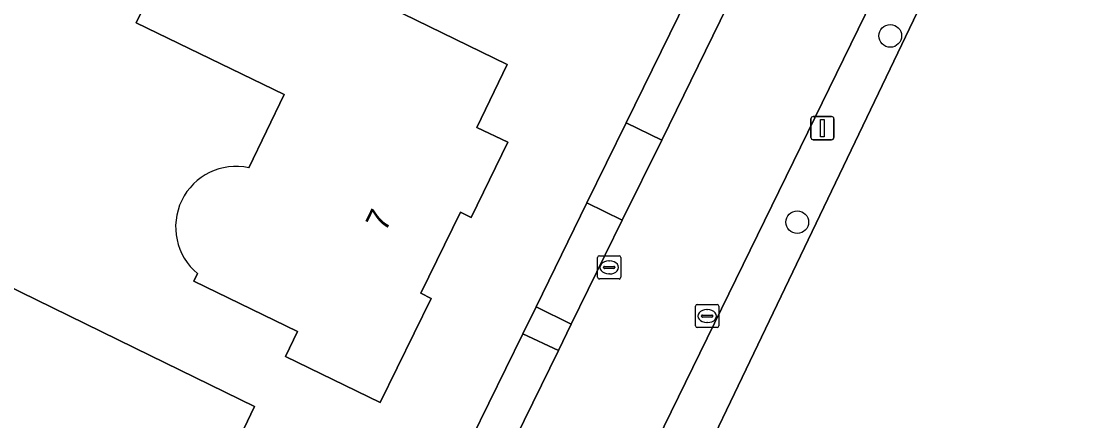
# Model space of a CAD drawing. Extents: x 157320 to 158835, y 386650 to 388491.
# Drawn here: x 158415.25 to 158460.98, y 387472.58 to 387489.81 of the extents above; entities that cross this region are included whole.
import ezdxf

# ---------------------------------------------------------------- set-up
doc = ezdxf.new("R2010")
doc.units = 0
for name, color, linetype in [('IMGEO_Berm_groen', 7, 'Continuous'), ('IMGEO_Boom', 7, 'Continuous'), ('IMGEO_Erf', 7, 'Continuous'), ('IMGEO_Groenvoorziening', 7, 'Continuous'), ('IMGEO_Kolk', 7, 'Continuous'), ('IMGEO_Lichtmast', 7, 'Continuous'), ('IMGEO_Pand', 7, 'Continuous'), ('IMGEO_Pand_nummerreeks', 7, 'Continuous'), ('IMGEO_Rijbaan_lokaal_gesloten', 7, 'Continuous'), ('IMGEO_Voetpad_open', 7, 'Continuous')]:
    doc.layers.add(name, color=color, linetype=linetype)

msp = doc.modelspace()

# ---------------------------------------------------------------- linework, layer by layer
at = {"layer": 'IMGEO_Berm_groen'}
msp.add_lwpolyline([(158446.715, 387505.345), (158441.991, 387507.569), (158441.44, 387506.48), (158447.95, 387503.353), (158448.856, 387500.693), (158448.516, 387500), (158441.364, 387485.429), (158442.902, 387484.671), (158449.506, 387498.19)], dxfattribs=at)
for points in [[(158441.188, 387481.222), (158439.666, 387481.969), (158437.47, 387477.495), (158438.984, 387476.751)], [(158438.437, 387475.602), (158436.9, 387476.334), (158434.695, 387471.841), (158436.228, 387471.089)]]:
    msp.add_lwpolyline(points, close=True, dxfattribs=at)
at = {"layer": 'IMGEO_Boom'}
for centre in [(158452.758, 387489.173), (158448.746, 387481.143)]:
    msp.add_circle(centre, 0.489, dxfattribs=at)
at = {"layer": 'IMGEO_Erf'}
for points in [[(158545.059, 387514.2), (158504.611, 387527.428), (158504.035, 387526.208), (158503.398, 387526.4), (158503.007, 387526.51), (158499.973, 387527.614), (158498.217, 387528.307), (158498.085, 387528.007), (158497.021, 387528.403), (158494.99, 387523.79), (158471.565, 387524.617), (158461.629, 387503.925), (158461.089, 387504.186), (158460.765, 387504.341), (158458.634, 387500), (158458.539, 387499.806), (158458.293, 387499.306), (158432.755, 387446.083)], [(158434.695, 387471.841), (158436.9, 387476.334), (158437.47, 387477.495), (158439.666, 387481.969), (158441.364, 387485.429), (158448.516, 387500)], [(158420.21, 387489.744), (158422.547, 387494.564), (158431.73, 387490.119), (158436.23, 387487.94), (158434.91, 387485.23), (158436.26, 387484.59), (158434.669, 387481.35), (158434.212, 387481.575), (158432.493, 387478.075), (158432.951, 387477.85), (158430.75, 387473.37), (158426.654, 387475.355), (158427.174, 387476.429), (158422.703, 387478.596), (158422.862, 387478.924)], [(158425.076, 387483.49), (158426.605, 387486.644), (158420.21, 387489.744)]]:
    msp.add_lwpolyline(points, dxfattribs=at)
msp.add_lwpolyline([(158410.999, 387480.191), (158420.823, 387475.388), (158425.315, 387473.192), (158424.245, 387470.933), (158428.6, 387468.87), (158424.75, 387460.89), (158425.81, 387460.35), (158424.8, 387458.25), (158424.429, 387458.434), (158419.142, 387461.02), (158417.346, 387457.35), (158418.972, 387456.554), (158418.857, 387456.32), (158414.366, 387458.518), (158410.976, 387460.177), (158413.014, 387464.291), (158414.638, 387463.486), (158418.09, 387470.456), (158408.524, 387475.194)], close=True, dxfattribs=at)
msp.add_arc((158424.529, 387480.936), 2.612, 77.9092, 230.3544, dxfattribs=at)
at = {"layer": 'IMGEO_Groenvoorziening'}
for points in [[(158458.293, 387499.306), (158456.52, 387500), (158454.465, 387495.798), (158416.643, 387418.46)], [(158419.21, 387409.386), (158422.978, 387407.141), (158423.604, 387408.183), (158417.087, 387412.093), (158416.256, 387414.898), (158419.674, 387421.772), (158431.8, 387446.555), (158432.755, 387446.083), (158458.293, 387499.306)]]:
    msp.add_lwpolyline(points, dxfattribs=at)
at = {"layer": 'IMGEO_Kolk'}
for p, q in [((158440.129, 387478.766), (158440.129, 387479.618)), ((158440.204, 387479.692), (158441.056, 387479.692)), ((158440.617, 387479.472), (158440.642, 387479.472)), ((158441.13, 387479.618), (158441.13, 387478.766)), ((158440.388, 387479.186), (158440.388, 387479.198)), ((158440.826, 387479.149), (158440.428, 387479.149)), ((158440.431, 387479.235), (158440.829, 387479.235)), ((158440.872, 387479.198), (158440.872, 387479.186)), ((158441.056, 387478.692), (158440.204, 387478.692)), ((158440.64, 387478.912), (158440.615, 387478.912)), ((158444.428, 387477.594), (158445.28, 387477.594)), ((158444.353, 387476.668), (158444.353, 387477.52)), ((158444.655, 387477.137), (158445.053, 387477.137)), ((158444.841, 387477.374), (158444.866, 387477.374)), ((158445.354, 387477.52), (158445.354, 387476.668)), ((158444.612, 387477.088), (158444.612, 387477.1)), ((158445.05, 387477.051), (158444.652, 387477.051)), ((158444.864, 387476.814), (158444.839, 387476.814)), ((158445.096, 387477.1), (158445.096, 387477.088)), ((158445.28, 387476.594), (158444.428, 387476.594))]:
    msp.add_line(p, q, dxfattribs=at)
for points in [[(158440.129, 387478.766), (158440.129, 387479.618)], [(158440.204, 387479.692), (158441.056, 387479.692)], [(158441.13, 387479.618), (158441.13, 387478.766)], [(158441.056, 387478.692), (158440.204, 387478.692)], [(158444.428, 387477.594), (158445.28, 387477.594)], [(158444.353, 387476.668), (158444.353, 387477.52)], [(158445.354, 387477.52), (158445.354, 387476.668)], [(158445.28, 387476.594), (158444.428, 387476.594)]]:
    msp.add_lwpolyline(points, dxfattribs=at)
for centre, radius, start, end in [((158440.206, 387479.616), 0.0765, 91.552, 178.448), ((158440.206, 387479.616), 0.0765, 91.552, 178.448), ((158441.054, 387479.616), 0.0765, 1.552, 88.448), ((158441.054, 387479.616), 0.0765, 1.552, 88.448), ((158440.428, 387479.195), 0.0403, 85.8775, 175.7526), ((158440.425, 387479.185), 0.0366, 178.938, 274.7102), ((158440.829, 387479.192), 0.043, 264.8664, 352.4533), ((158440.833, 387479.197), 0.0386, 1.7309, 96.639), ((158440.206, 387478.768), 0.0765, 181.552, 268.448), ((158440.206, 387478.768), 0.0765, 181.552, 268.448), ((158441.054, 387478.768), 0.0765, 271.552, 358.448), ((158441.054, 387478.768), 0.0765, 271.552, 358.448), ((158444.43, 387477.518), 0.0765, 91.552, 178.448), ((158444.43, 387477.518), 0.0765, 91.552, 178.448), ((158445.278, 387477.518), 0.0765, 1.552, 88.448), ((158445.278, 387477.518), 0.0765, 1.552, 88.448), ((158444.652, 387477.097), 0.0403, 85.8775, 175.7526), ((158445.057, 387477.099), 0.0386, 1.7309, 96.639), ((158444.43, 387476.67), 0.0765, 181.552, 268.448), ((158444.43, 387476.67), 0.0765, 181.552, 268.448), ((158444.649, 387477.087), 0.0366, 178.938, 274.7102), ((158445.053, 387477.094), 0.043, 264.8664, 352.4533), ((158445.278, 387476.67), 0.0765, 271.552, 358.448), ((158445.278, 387476.67), 0.0765, 271.552, 358.448)]:
    msp.add_arc(centre, radius, start, end, dxfattribs=at)
for centre, major_axis, ratio, start_param, end_param in [((158440.616, 387479.192), (-0.387, 0.002), 0.722429, 4.712389, 7.853982), ((158440.641, 387479.192), (-0.39, 0.002), 0.717154, 1.570796, 4.712389), ((158444.84, 387477.094), (-0.387, 0.002), 0.722429, 4.712389, 7.853982), ((158444.865, 387477.094), (-0.39, 0.002), 0.717154, 1.570796, 4.712389)]:
    msp.add_ellipse(centre, major_axis=major_axis, ratio=ratio, start_param=start_param, end_param=end_param, dxfattribs=at)
at = {"layer": 'IMGEO_Lichtmast'}
for p, q in [((158449.333, 387484.798), (158449.333, 387485.598)), ((158449.333, 387485.598), (158449.333, 387484.798)), ((158449.433, 387485.698), (158450.223, 387485.698)), ((158450.223, 387485.698), (158449.433, 387485.698)), ((158450.323, 387485.598), (158450.323, 387484.798)), ((158450.323, 387484.798), (158450.323, 387485.598)), ((158450.223, 387484.698), (158449.433, 387484.698)), ((158449.433, 387484.698), (158450.223, 387484.698))]:
    msp.add_line(p, q, dxfattribs=at)
msp.add_lwpolyline([(158449.753, 387485.573), (158449.903, 387485.573), (158449.903, 387484.823), (158449.753, 387484.823), (158449.753, 387485.573)], dxfattribs=at)
for centre, start, end in [((158449.433, 387485.598), 90, 180), ((158449.433, 387485.598), 90, 180), ((158450.223, 387485.598), 0, 90), ((158450.223, 387485.598), 360, 90), ((158449.433, 387484.798), 180, 270), ((158449.433, 387484.798), 180, 270), ((158450.223, 387484.798), 270, 0), ((158450.223, 387484.798), 270, 0)]:
    msp.add_arc(centre, 0.1, start, end, dxfattribs=at)
at = {"layer": 'IMGEO_Pand'}
msp.add_lwpolyline([(158422.862, 387478.924), (158422.703, 387478.596), (158427.174, 387476.429), (158426.654, 387475.355), (158430.75, 387473.37), (158432.951, 387477.85), (158432.493, 387478.075), (158434.212, 387481.575), (158434.669, 387481.35), (158436.26, 387484.59), (158434.91, 387485.23), (158436.23, 387487.94), (158431.73, 387490.119), (158422.547, 387494.564), (158420.21, 387489.744), (158426.605, 387486.644), (158425.076, 387483.49)], dxfattribs=at)
msp.add_lwpolyline([(158420.823, 387475.388), (158410.999, 387480.191), (158408.524, 387475.194), (158418.09, 387470.456), (158414.638, 387463.486), (158413.014, 387464.291), (158410.976, 387460.177), (158414.366, 387458.518), (158418.857, 387456.32), (158418.972, 387456.554), (158417.346, 387457.35), (158419.142, 387461.02), (158424.429, 387458.434), (158424.8, 387458.25), (158425.81, 387460.35), (158424.75, 387460.89), (158428.6, 387468.87), (158424.245, 387470.933), (158425.315, 387473.192)], close=True, dxfattribs=at)
msp.add_arc((158424.529, 387480.936), 2.612, 77.9092, 230.3544, dxfattribs=at)
at = {"layer": 'IMGEO_Rijbaan_lokaal_gesloten'}
msp.add_lwpolyline([(158416.643, 387418.46), (158454.465, 387495.798), (158449.506, 387498.19), (158442.902, 387484.671), (158441.188, 387481.222), (158438.984, 387476.751), (158438.437, 387475.602), (158436.228, 387471.089)], dxfattribs=at)
at = {"layer": 'IMGEO_Voetpad_open'}
for points in [[(158442.902, 387484.671), (158441.364, 387485.429), (158439.666, 387481.969), (158441.188, 387481.222)], [(158438.984, 387476.751), (158437.47, 387477.495), (158436.9, 387476.334), (158438.437, 387475.602)]]:
    msp.add_lwpolyline(points, close=True, dxfattribs=at)

# ---------------------------------------------------------------- texts
at = {"layer": 'IMGEO_Pand_nummerreeks'}
msp.add_text('7', height=1, rotation=63.8424, dxfattribs=at).set_placement((158430.97, 387480.688))

doc.saveas('drawing.dxf')
